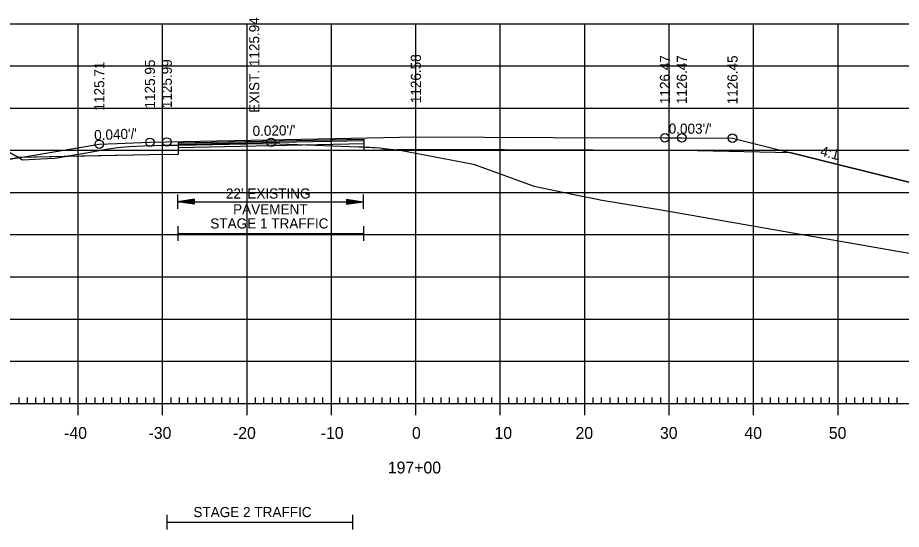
# Model space of a CAD drawing. Extents: x 1322838 to 1324533, y 339903 to 351025.
# Drawn here: x 1323656.6 to 1323761.2, y 350237 to 350297.6 of the extents above; entities that cross this region are included whole.
import ezdxf

# ---------------------------------------------------------------- set-up
doc = ezdxf.new("R2010")
doc.units = 0
for name, color, linetype in [('R_Alt Surface', 7, 'Continuous'), ('R_Axis', 7, 'Continuous'), ('R_Axis Annot', 7, 'Continuous'), ('R_Exist Surface', 7, 'Continuous'), ('R_Fin Surface', 7, 'Continuous'), ('R_Fin Surface Annot', 7, 'Continuous'), ('R_Grid', 7, 'Continuous'), ('R_No Plot', 7, 'Continuous'), ('R_Xsect Elev', 7, 'Continuous')]:
    doc.layers.add(name, color=color, linetype=linetype)

msp = doc.modelspace()

# ---------------------------------------------------------------- linework, layer by layer
at = {"layer": 'R_Alt Surface'}
msp.add_lwpolyline([(1323748.16, 350281.62), (1323735.22, 350281.88), (1323703.72, 350281.99), (1323697.59, 350281.87), (1323697.58, 350283.2), (1323675.58, 350282.76), (1323675.57, 350281.43), (1323672.22, 350281.36), (1323656.81, 350281.05)], dxfattribs=at)
at = {"layer": 'R_Axis'}
for p, q in [((1323663.72, 350250.51), (1323663.72, 350253.31)), ((1323673.72, 350250.51), (1323673.72, 350253.31)), ((1323683.72, 350250.51), (1323683.72, 350253.31)), ((1323693.72, 350250.51), (1323693.72, 350253.31)), ((1323703.72, 350250.51), (1323703.72, 350253.31)), ((1323713.72, 350250.51), (1323713.72, 350253.31)), ((1323723.72, 350250.51), (1323723.72, 350253.31)), ((1323733.72, 350250.51), (1323733.72, 350253.31)), ((1323743.72, 350250.51), (1323743.72, 350253.31)), ((1323753.72, 350250.51), (1323753.72, 350253.31)), ((1323656.72, 350251.91), (1323656.72, 350252.61)), ((1323657.72, 350251.91), (1323657.72, 350252.61)), ((1323658.72, 350251.91), (1323658.72, 350252.61)), ((1323659.72, 350251.91), (1323659.72, 350252.61)), ((1323660.72, 350251.91), (1323660.72, 350252.61)), ((1323661.72, 350251.91), (1323661.72, 350252.61)), ((1323662.72, 350251.91), (1323662.72, 350252.61)), ((1323664.72, 350251.91), (1323664.72, 350252.61)), ((1323665.72, 350251.91), (1323665.72, 350252.61)), ((1323666.72, 350251.91), (1323666.72, 350252.61)), ((1323667.72, 350251.91), (1323667.72, 350252.61)), ((1323668.72, 350251.91), (1323668.72, 350252.61)), ((1323669.72, 350251.91), (1323669.72, 350252.61)), ((1323670.72, 350251.91), (1323670.72, 350252.61)), ((1323671.72, 350251.91), (1323671.72, 350252.61)), ((1323672.72, 350251.91), (1323672.72, 350252.61)), ((1323674.72, 350251.91), (1323674.72, 350252.61)), ((1323675.72, 350251.91), (1323675.72, 350252.61)), ((1323676.72, 350251.91), (1323676.72, 350252.61)), ((1323677.72, 350251.91), (1323677.72, 350252.61)), ((1323678.72, 350251.91), (1323678.72, 350252.61)), ((1323679.72, 350251.91), (1323679.72, 350252.61)), ((1323680.72, 350251.91), (1323680.72, 350252.61)), ((1323681.72, 350251.91), (1323681.72, 350252.61)), ((1323682.72, 350251.91), (1323682.72, 350252.61)), ((1323684.72, 350251.91), (1323684.72, 350252.61)), ((1323685.72, 350251.91), (1323685.72, 350252.61)), ((1323686.72, 350251.91), (1323686.72, 350252.61)), ((1323687.72, 350251.91), (1323687.72, 350252.61)), ((1323688.72, 350251.91), (1323688.72, 350252.61)), ((1323689.72, 350251.91), (1323689.72, 350252.61)), ((1323690.72, 350251.91), (1323690.72, 350252.61)), ((1323691.72, 350251.91), (1323691.72, 350252.61)), ((1323692.72, 350251.91), (1323692.72, 350252.61)), ((1323694.72, 350251.91), (1323694.72, 350252.61)), ((1323695.72, 350251.91), (1323695.72, 350252.61)), ((1323696.72, 350251.91), (1323696.72, 350252.61)), ((1323697.72, 350251.91), (1323697.72, 350252.61)), ((1323698.72, 350251.91), (1323698.72, 350252.61)), ((1323699.72, 350251.91), (1323699.72, 350252.61)), ((1323700.72, 350251.91), (1323700.72, 350252.61)), ((1323701.72, 350251.91), (1323701.72, 350252.61)), ((1323702.72, 350251.91), (1323702.72, 350252.61)), ((1323704.72, 350251.91), (1323704.72, 350252.61)), ((1323705.72, 350251.91), (1323705.72, 350252.61)), ((1323706.72, 350251.91), (1323706.72, 350252.61)), ((1323707.72, 350251.91), (1323707.72, 350252.61)), ((1323708.72, 350251.91), (1323708.72, 350252.61)), ((1323709.72, 350251.91), (1323709.72, 350252.61)), ((1323710.72, 350251.91), (1323710.72, 350252.61)), ((1323711.72, 350251.91), (1323711.72, 350252.61)), ((1323712.72, 350251.91), (1323712.72, 350252.61)), ((1323714.72, 350251.91), (1323714.72, 350252.61)), ((1323715.72, 350251.91), (1323715.72, 350252.61)), ((1323716.72, 350251.91), (1323716.72, 350252.61)), ((1323717.72, 350251.91), (1323717.72, 350252.61)), ((1323718.72, 350251.91), (1323718.72, 350252.61)), ((1323719.72, 350251.91), (1323719.72, 350252.61)), ((1323720.72, 350251.91), (1323720.72, 350252.61)), ((1323721.72, 350251.91), (1323721.72, 350252.61)), ((1323722.72, 350251.91), (1323722.72, 350252.61)), ((1323724.72, 350251.91), (1323724.72, 350252.61)), ((1323725.72, 350251.91), (1323725.72, 350252.61)), ((1323726.72, 350251.91), (1323726.72, 350252.61)), ((1323727.72, 350251.91), (1323727.72, 350252.61)), ((1323728.72, 350251.91), (1323728.72, 350252.61)), ((1323729.72, 350251.91), (1323729.72, 350252.61)), ((1323730.72, 350251.91), (1323730.72, 350252.61)), ((1323731.72, 350251.91), (1323731.72, 350252.61)), ((1323732.72, 350251.91), (1323732.72, 350252.61)), ((1323734.72, 350251.91), (1323734.72, 350252.61)), ((1323735.72, 350251.91), (1323735.72, 350252.61)), ((1323736.72, 350251.91), (1323736.72, 350252.61)), ((1323737.72, 350251.91), (1323737.72, 350252.61)), ((1323738.72, 350251.91), (1323738.72, 350252.61)), ((1323739.72, 350251.91), (1323739.72, 350252.61)), ((1323740.72, 350251.91), (1323740.72, 350252.61)), ((1323741.72, 350251.91), (1323741.72, 350252.61)), ((1323742.72, 350251.91), (1323742.72, 350252.61)), ((1323744.72, 350251.91), (1323744.72, 350252.61)), ((1323745.72, 350251.91), (1323745.72, 350252.61)), ((1323746.72, 350251.91), (1323746.72, 350252.61)), ((1323747.72, 350251.91), (1323747.72, 350252.61)), ((1323748.72, 350251.91), (1323748.72, 350252.61)), ((1323749.72, 350251.91), (1323749.72, 350252.61)), ((1323750.72, 350251.91), (1323750.72, 350252.61)), ((1323751.72, 350251.91), (1323751.72, 350252.61)), ((1323752.72, 350251.91), (1323752.72, 350252.61)), ((1323754.72, 350251.91), (1323754.72, 350252.61)), ((1323755.72, 350251.91), (1323755.72, 350252.61)), ((1323756.72, 350251.91), (1323756.72, 350252.61)), ((1323757.72, 350251.91), (1323757.72, 350252.61)), ((1323758.72, 350251.91), (1323758.72, 350252.61)), ((1323759.72, 350251.91), (1323759.72, 350252.61)), ((1323760.72, 350251.91), (1323760.72, 350252.61)), ((1323563.72, 350251.91), (1323843.72, 350251.91))]:
    msp.add_line(p, q, dxfattribs=at)
at = {"layer": 'R_Axis Annot'}
for p, q in [((1323675.49, 350276.66), (1323675.49, 350274.96)), ((1323697.49, 350276.66), (1323697.49, 350274.96)), ((1323677.49, 350276.11), (1323675.49, 350275.81)), ((1323677.49, 350275.51), (1323675.49, 350275.81)), ((1323675.49, 350275.81), (1323697.49, 350275.81)), ((1323677.49, 350276.06), (1323675.82, 350275.81)), ((1323677.49, 350275.56), (1323675.82, 350275.81)), ((1323677.49, 350276.01), (1323676.17, 350275.81)), ((1323677.49, 350275.61), (1323676.17, 350275.81)), ((1323677.49, 350275.96), (1323676.5, 350275.81)), ((1323677.49, 350275.66), (1323676.5, 350275.81)), ((1323677.49, 350275.91), (1323676.84, 350275.81)), ((1323677.49, 350275.71), (1323676.84, 350275.81)), ((1323677.49, 350275.86), (1323677.17, 350275.81)), ((1323677.49, 350275.76), (1323677.17, 350275.81)), ((1323677.49, 350275.51), (1323677.49, 350276.11)), ((1323695.49, 350276.11), (1323697.49, 350275.81)), ((1323695.49, 350276.11), (1323695.49, 350275.51)), ((1323695.49, 350276.06), (1323697.15, 350275.81)), ((1323695.49, 350276.01), (1323696.81, 350275.81)), ((1323695.49, 350275.96), (1323696.48, 350275.81)), ((1323695.49, 350275.91), (1323696.14, 350275.81)), ((1323695.49, 350275.86), (1323695.8, 350275.81)), ((1323695.49, 350275.51), (1323697.49, 350275.81)), ((1323695.49, 350275.71), (1323696.14, 350275.81)), ((1323695.49, 350275.61), (1323696.81, 350275.81)), ((1323695.49, 350275.56), (1323697.15, 350275.81)), ((1323695.49, 350275.66), (1323696.48, 350275.81)), ((1323695.49, 350275.76), (1323695.8, 350275.81)), ((1323675.53, 350272.9), (1323675.53, 350271.19)), ((1323697.53, 350272.9), (1323697.53, 350271.19)), ((1323675.53, 350272.05), (1323697.53, 350272.05)), ((1323674.21, 350238.69), (1323674.21, 350236.98)), ((1323696.21, 350238.69), (1323696.21, 350236.98)), ((1323674.21, 350237.84), (1323696.21, 350237.84))]:
    msp.add_line(p, q, dxfattribs=at)
at = {"layer": 'R_Exist Surface'}
msp.add_lwpolyline([(1323654.66, 350282.21), (1323657.14, 350280.79), (1323660.04, 350280.92), (1323661.01, 350280.97), (1323665.16, 350281.69), (1323666.58, 350281.95), (1323668.39, 350282.23), (1323669.82, 350282.36), (1323671.43, 350282.45), (1323674.1, 350282.5), (1323683.63, 350282.67), (1323686.57, 350282.73), (1323696.95, 350282.33), (1323699.45, 350282.21), (1323700.01, 350282.14), (1323702.06, 350281.87), (1323710.35, 350280.3), (1323710.66, 350280.24), (1323717.5, 350277.73), (1323717.61, 350277.69), (1323717.73, 350277.66), (1323723.02, 350276.56), (1323725.04, 350276.14), (1323725.55, 350276.05), (1323732.99, 350274.8), (1323778.84, 350266.78)], dxfattribs=at)
at = {"layer": 'R_Fin Surface'}
msp.add_lwpolyline([(1323625.95, 350285.04), (1323644.22, 350278.95), (1323656.32, 350280.97), (1323656.81, 350281.05), (1323658.26, 350281.3), (1323666.22, 350282.62), (1323668.32, 350282.7), (1323672.22, 350282.86), (1323674.22, 350282.9), (1323694.14, 350283.3), (1323703.72, 350283.49), (1323719.97, 350283.43), (1323733.22, 350283.38), (1323733.71, 350283.38), (1323735.22, 350283.38), (1323741.22, 350283.35), (1323748.16, 350281.62), (1323763.22, 350277.85), (1323809.19, 350262.53)], dxfattribs=at)
at = {"layer": 'R_Grid'}
for p, q in [((1323563.72, 350296.91), (1323843.72, 350296.91)), ((1323663.72, 350251.91), (1323663.72, 350296.91)), ((1323673.72, 350251.91), (1323673.72, 350296.91)), ((1323683.72, 350251.91), (1323683.72, 350296.91)), ((1323693.72, 350251.91), (1323693.72, 350296.91)), ((1323703.72, 350251.91), (1323703.72, 350296.91)), ((1323713.72, 350251.91), (1323713.72, 350296.91)), ((1323723.72, 350251.91), (1323723.72, 350296.91)), ((1323733.72, 350251.91), (1323733.72, 350296.91)), ((1323743.72, 350251.91), (1323743.72, 350296.91)), ((1323753.72, 350251.91), (1323753.72, 350296.91)), ((1323563.72, 350291.91), (1323843.72, 350291.91)), ((1323563.72, 350286.91), (1323843.72, 350286.91)), ((1323563.72, 350281.91), (1323843.72, 350281.91)), ((1323563.72, 350276.91), (1323843.72, 350276.91)), ((1323563.72, 350271.91), (1323843.72, 350271.91)), ((1323563.72, 350266.91), (1323843.72, 350266.91)), ((1323563.72, 350261.91), (1323843.72, 350261.91)), ((1323563.72, 350256.91), (1323843.72, 350256.91)), ((1323563.72, 350251.91), (1323843.72, 350251.91))]:
    msp.add_line(p, q, dxfattribs=at)
at = {"layer": 'R_No Plot'}
msp.add_line((1323697.59, 350282.66), (1323675.59, 350282.22), dxfattribs=at)
for points in [[(1323625.95, 350285.04), (1323637.86, 350286.64), (1323640.47, 350286.44), (1323648.28, 350285.79), (1323654.66, 350282.21), (1323656.71, 350281.04), (1323656.32, 350280.97), (1323644.22, 350278.95)], [(1323675.58, 350282.53), (1323683.63, 350282.67), (1323686.57, 350282.73), (1323696.95, 350282.33), (1323697.59, 350282.3), (1323697.58, 350283.2), (1323675.58, 350282.76)], [(1323662.08, 350281.16), (1323665.16, 350281.69), (1323666.58, 350281.95), (1323668.39, 350282.23), (1323669.82, 350282.36), (1323671.43, 350282.45), (1323674.1, 350282.5), (1323675.58, 350282.53), (1323675.57, 350281.43), (1323672.22, 350281.36)], [(1323697.59, 350282.3), (1323699.45, 350282.21), (1323700.01, 350282.14), (1323701.49, 350281.95), (1323697.59, 350281.87)], [(1323701.49, 350281.95), (1323702.06, 350281.87), (1323710.35, 350280.3), (1323710.66, 350280.24), (1323717.5, 350277.73), (1323717.61, 350277.69), (1323717.73, 350277.66), (1323723.02, 350276.56), (1323725.04, 350276.14), (1323725.55, 350276.05), (1323732.99, 350274.8), (1323778.84, 350266.78), (1323793.63, 350264.39), (1323809.19, 350262.53), (1323763.22, 350277.85), (1323748.16, 350281.62), (1323735.22, 350281.88), (1323703.72, 350281.99)], [(1323656.71, 350281.04), (1323657.14, 350280.79), (1323660.04, 350280.92), (1323661.01, 350280.97), (1323662.08, 350281.16), (1323656.81, 350281.05)]]:
    msp.add_lwpolyline(points, close=True, dxfattribs=at)
msp.add_lwpolyline([(1323697.58, 350283.04), (1323675.58, 350282.59)], dxfattribs=at)
for centre in [(1323733.22, 350283.38), (1323735.22, 350283.38), (1323741.22, 350283.35), (1323666.22, 350282.62), (1323672.22, 350282.86), (1323674.22, 350282.9), (1323686.58, 350282.85)]:
    msp.add_circle(centre, 0.5, dxfattribs=at)

# ---------------------------------------------------------------- texts
at = {"layer": 'R_Axis Annot'}
for s, height, p in [("22' EXISTING ", 1.2, (1323681.22, 350276.19)), ('PAVEMENT', 1.2, (1323682.07, 350274.32)), ('STAGE 1 TRAFFIC', 1.2, (1323679.37, 350272.64)), ('-40', 1.4, (1323662.06, 350247.71)), ('-30', 1.4, (1323672.06, 350247.71)), ('-20', 1.4, (1323682.06, 350247.71)), ('-10', 1.4, (1323692.45, 350247.71)), ('0', 1.4, (1323703.26, 350247.71)), ('10', 1.4, (1323713.03, 350247.71)), ('20', 1.4, (1323722.63, 350247.71)), ('30', 1.4, (1323732.63, 350247.71)), ('40', 1.4, (1323742.63, 350247.71)), ('50', 1.4, (1323752.63, 350247.71)), ('197+00', 1.4, (1323700.4, 350243.61)), ('STAGE 2 TRAFFIC', 1.2, (1323677.37, 350238.43))]:
    msp.add_text(s, height=height, dxfattribs=at).set_placement(p)
at = {"layer": 'R_Fin Surface Annot'}
for s, rotation, p in [('1126.58', 90, (1323704.32, 350287.49)), ('1126.47', 90, (1323733.82, 350287.38)), ('1126.47', 90, (1323735.82, 350287.38)), ('1126.45', 90, (1323741.82, 350287.35)), ('1125.71', 90, (1323666.82, 350286.62)), ('1125.95', 90, (1323672.82, 350286.86)), ('1125.99', 90, (1323674.82, 350286.9)), ("0.020'/'", 1.1457, (1323684.39, 350283.6)), ("0.003'/'", 359.7923, (1323733.66, 350283.88)), ("0.040'/'", 2.2907, (1323665.64, 350283.1)), ('4:1', 345.9637, (1323751.53, 350281.29))]:
    msp.add_text(s, height=1.2, rotation=rotation, dxfattribs=at).set_placement(p)
at = {"layer": 'R_Xsect Elev'}
msp.add_text('EXIST. 1125.94', height=1.2, rotation=90, dxfattribs=at).set_placement((1323685.18, 350286.35))

doc.saveas('drawing.dxf')
